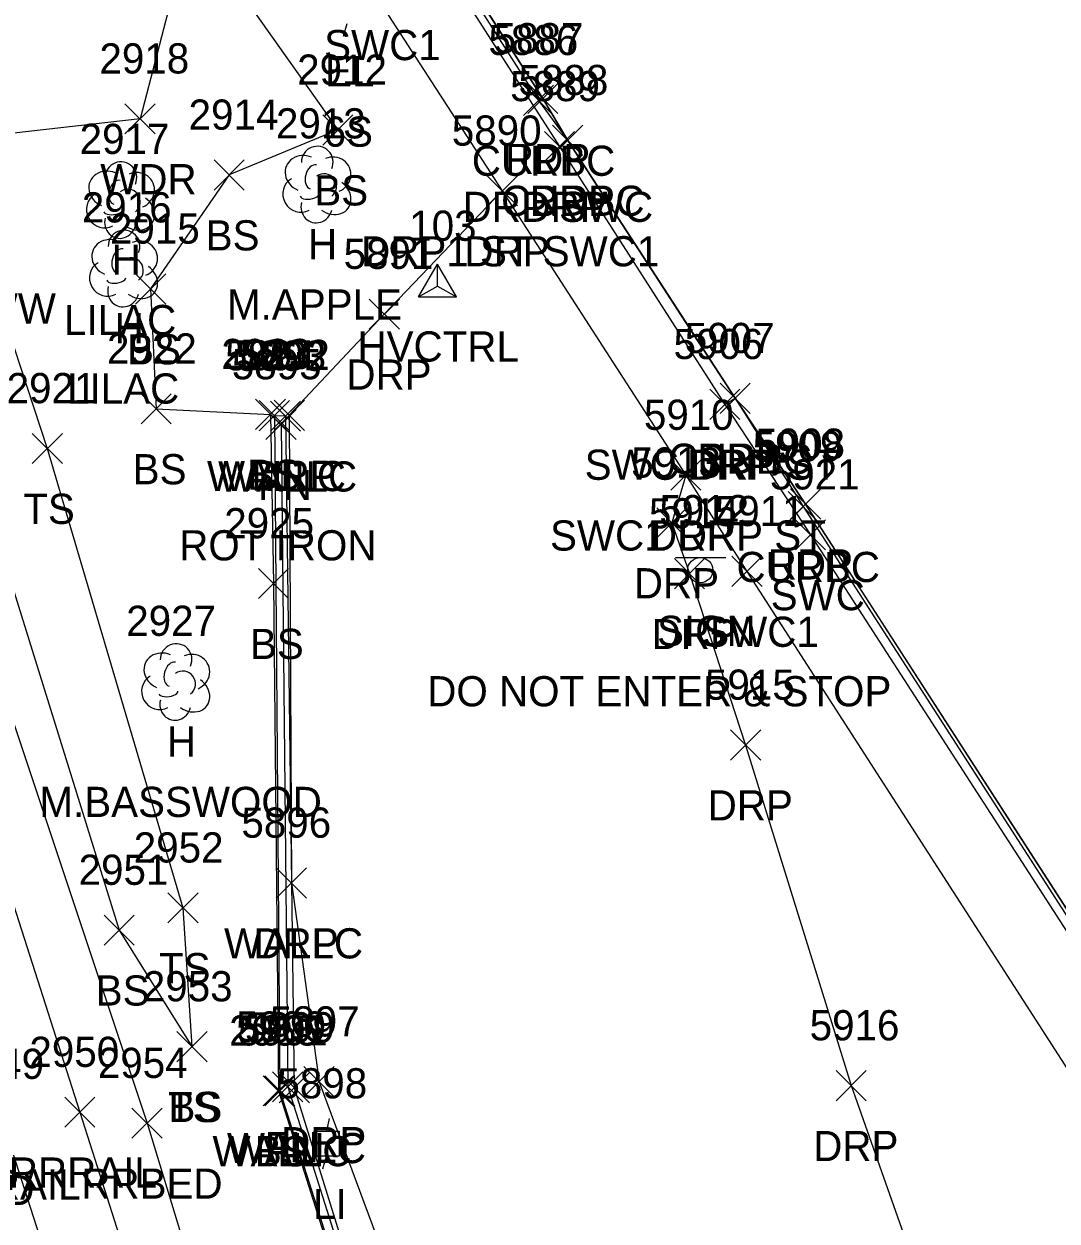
# Model space of a CAD drawing. Extents: x 1462668 to 1465147, y 550359 to 557351.
# Drawn here: x 1464388.6 to 1464457.1, y 553348.9 to 553428.2 of the extents above; entities that cross this region are included whole.
import ezdxf

# ---------------------------------------------------------------- set-up
doc = ezdxf.new("R2010")
doc.units = 0
for name, color, linetype in [('C_A', 7, 'Continuous'), ('C_I', 7, 'Continuous'), ('CPSM', 7, 'Continuous'), ('L_A', 7, 'Continuous'), ('L_C', 7, 'Continuous'), ('L_I', 7, 'Continuous'), ('L_TIC', 7, 'Continuous'), ('LAWA', 7, 'Continuous'), ('LELB', 7, 'Continuous'), ('Level 6', 7, 'Continuous'), ('LFNC', 7, 'Continuous'), ('LTD', 7, 'Continuous'), ('LW', 7, 'Continuous'), ('P_A', 7, 'Continuous'), ('P_I', 7, 'Continuous'), ('P_TIC', 7, 'Continuous'), ('PET', 7, 'Continuous'), ('R_A', 7, 'Continuous'), ('R_I', 7, 'Continuous'), ('R_TIC', 7, 'Continuous'), ('RC', 7, 'Continuous'), ('RDP', 7, 'Continuous'), ('RR', 7, 'Continuous'), ('RRB', 7, 'Continuous'), ('RSW', 7, 'Continuous'), ('S_A', 7, 'Continuous'), ('S_C', 7, 'Continuous'), ('S_I', 7, 'Continuous'), ('SSGN', 7, 'Continuous'), ('U_A', 7, 'Continuous'), ('U_C', 7, 'Continuous'), ('U_I', 7, 'Continuous'), ('UEPT', 7, 'Continuous'), ('ULP', 7, 'Continuous')]:
    doc.layers.add(name, color=color, linetype=linetype)

msp = doc.modelspace()

# ---------------------------------------------------------------- linework, layer by layer
at = {"layer": 'CPSM'}
for p, q in [((1464414.804, 553410.151), (1464416.054, 553412.316)), ((1464417.304, 553410.151), (1464416.054, 553412.316)), ((1464416.055, 553410.872), (1464416.054, 553412.316)), ((1464414.804, 553410.151), (1464416.055, 553410.872)), ((1464414.804, 553410.151), (1464417.304, 553410.151)), ((1464416.055, 553410.872), (1464416.055, 553410.872)), ((1464416.055, 553410.872), (1464417.304, 553410.151))]:
    msp.add_line(p, q, dxfattribs=at)
at = {"layer": 'L_TIC'}
for points in [[(1464395.34, 553420.957), (1464397.34, 553422.957)], [(1464397.34, 553420.957), (1464395.34, 553422.957)], [(1464408.446, 553420.214), (1464410.446, 553422.214)], [(1464410.446, 553420.214), (1464408.446, 553422.214)], [(1464401.249, 553417.234), (1464403.249, 553419.234)], [(1464403.249, 553417.234), (1464401.249, 553419.234)], [(1464396.039, 553409.685), (1464398.039, 553411.685)], [(1464398.039, 553409.685), (1464396.039, 553411.685)], [(1464396.409, 553401.739), (1464398.409, 553403.739)], [(1464398.409, 553401.739), (1464396.409, 553403.739)], [(1464403.988, 553401.374), (1464405.988, 553403.374)], [(1464405.988, 553401.374), (1464403.988, 553403.374)], [(1464404.239, 553401.286), (1464406.239, 553403.286)], [(1464406.239, 553401.286), (1464404.239, 553403.286)], [(1464404.978, 553401.257), (1464406.978, 553403.257)], [(1464406.978, 553401.257), (1464404.978, 553403.257)], [(1464404.978, 553401.257), (1464406.978, 553403.257)], [(1464406.978, 553401.257), (1464404.978, 553403.257)], [(1464404.682, 553400.697), (1464406.682, 553402.697)], [(1464406.682, 553400.697), (1464404.682, 553402.697)], [(1464389.19, 553399.114), (1464391.19, 553401.114)], [(1464391.19, 553399.114), (1464389.19, 553401.114)], [(1464404.18, 553390.163), (1464406.18, 553392.163)], [(1464406.18, 553390.163), (1464404.18, 553392.163)], [(1464405.37, 553370.325), (1464407.37, 553372.325)], [(1464407.37, 553370.325), (1464405.37, 553372.325)], [(1464398.181, 553368.68), (1464400.181, 553370.68)], [(1464400.181, 553368.68), (1464398.181, 553370.68)], [(1464393.96, 553367.202), (1464395.96, 553369.202)], [(1464395.96, 553367.202), (1464393.96, 553369.202)], [(1464398.782, 553359.483), (1464400.782, 553361.483)], [(1464400.782, 553359.483), (1464398.782, 553361.483)], [(1464398.782, 553359.483), (1464400.782, 553361.483)], [(1464400.782, 553359.483), (1464398.782, 553361.483)], [(1464405.125, 553356.815), (1464407.125, 553358.815)], [(1464407.125, 553356.815), (1464405.125, 553358.815)], [(1464405.561, 553356.762), (1464407.561, 553358.762)], [(1464407.561, 553356.762), (1464405.561, 553358.762)], [(1464404.505, 553356.551), (1464406.505, 553358.551)], [(1464406.505, 553356.551), (1464404.505, 553358.551)], [(1464404.602, 553356.557), (1464406.602, 553358.557)], [(1464406.602, 553356.557), (1464404.602, 553358.557)]]:
    msp.add_lwpolyline(points, dxfattribs=at)
at = {"layer": 'LAWA'}
msp.add_lwpolyline([(1464390.749, 553448.76), (1464399.719, 553434.969), (1464396.34, 553421.957), (1464383.677, 553420.52)], dxfattribs=at)
at = {"layer": 'LELB'}
for points in [[(1464352.279, 553501.122), (1464372.993, 553442.1), (1464381.598, 553411.137), (1464394.96, 553368.202), (1464399.782, 553360.483)], [(1464399.719, 553434.969), (1464409.446, 553421.214), (1464402.249, 553418.234), (1464397.039, 553410.685), (1464397.409, 553402.739), (1464404.988, 553402.374), (1464405.18, 553391.163), (1464405.505, 553357.551), (1464416.93, 553321.523), (1464428.808, 553284.849), (1464433.809, 553271.259), (1464449.256, 553230.015), (1464470.447, 553173.076), (1464486.562, 553129.804), (1464498.303, 553097.82), (1464507.971, 553103.591)], [(1464385.803, 553413.385), (1464390.19, 553400.114), (1464399.181, 553369.68), (1464399.782, 553360.483)]]:
    msp.add_lwpolyline(points, dxfattribs=at)
at = {"layer": 'Level 6'}
msp.add_lwpolyline([(1464460.465, 553365.396), (1464456.462, 553371.603), (1464452.459, 553377.81), (1464448.456, 553384.016), (1464444.454, 553390.223), (1464440.451, 553396.43), (1464435.78, 553403.436), (1464433.006, 553407.709), (1464430.232, 553411.981), (1464427.458, 553416.253), (1464424.684, 553420.526), (1464423.034, 553423.296), (1464418.519, 553430.375)], dxfattribs=at)
at = {"layer": 'LFNC'}
msp.add_lwpolyline([(1464405.682, 553401.697), (1464406.125, 553357.815), (1464412.915, 553336.379), (1464424.414, 553300.548), (1464435.201, 553269.165), (1464460.504, 553201.526), (1464472.493, 553169.782), (1464483.318, 553139.998), (1464499.045, 553098.909), (1464526.004, 553115.935), (1464547.488, 553129.548)], dxfattribs=at)
at = {"layer": 'LTD'}
for p, q in [((1464408.04, 553417.654), (1464408.04, 553417.654)), ((1464408.04, 553417.654), (1464408.04, 553417.654)), ((1464395.027, 553416.625), (1464395.027, 553416.625)), ((1464395.027, 553416.625), (1464395.027, 553416.625)), ((1464395.229, 553412.088), (1464395.229, 553412.088)), ((1464395.229, 553412.088), (1464395.229, 553412.088)), ((1464398.684, 553384.696), (1464398.684, 553384.696)), ((1464398.684, 553384.696), (1464398.684, 553384.696))]:
    msp.add_line(p, q, dxfattribs=at)
for centre in [(1464408.086, 553419.088), (1464395.074, 553418.059), (1464395.275, 553413.522), (1464398.73, 553386.13)]:
    msp.add_arc(centre, 1.047, 335.52715, 180.95627, dxfattribs=at)
for centre, major_axis, ratio, start_param, end_param in [((1464407.248, 553418.32), (1.21, -0.512), 0.895232, 1.570796, 4.712389), ((1464407.831, 553418.112), (-0.208, -0.792), 0.645439, 3.141593, 6.283185), ((1464409.081, 553418.237), (-1.141, -0.483), 0.949671, 1.570796, 4.712389), ((1464394.235, 553417.291), (1.21, -0.512), 0.895232, 1.570796, 4.712389), ((1464396.069, 553417.208), (-1.141, -0.483), 0.949671, 1.570796, 4.712389), ((1464408.54, 553417.487), (-0.5, 0.667), 0.989748, 3.141593, 6.283185), ((1464394.819, 553417.083), (-0.208, -0.792), 0.645439, 3.141593, 6.283185), ((1464395.527, 553416.458), (-0.5, 0.667), 0.989748, 3.141593, 6.283185), ((1464406.956, 553416.945), (0.584, -1.042), 0.959034, 3.141593, 6.283185), ((1464409.04, 553416.821), (-1.09, 0.792), 0.841452, 1.570796, 4.712389), ((1464393.944, 553415.916), (0.584, -1.042), 0.959034, 3.141593, 6.283185), ((1464396.027, 553415.791), (-1.09, 0.792), 0.841452, 1.570796, 4.712389), ((1464407.581, 553416.904), (-0.625, -0.083), 0.423636, 0, 3.141593), ((1464394.569, 553415.875), (-0.625, -0.083), 0.423636, 0, 3.141593), ((1464408.04, 553416.154), (0.265, 1.061), 0.942809, 1.570796, 4.712389), ((1464395.027, 553415.125), (0.265, 1.061), 0.942809, 1.570796, 4.712389), ((1464394.437, 553412.754), (1.21, -0.512), 0.895232, 1.570796, 4.712389), ((1464395.02, 553412.546), (-0.208, -0.792), 0.645439, 3.141593, 6.283185), ((1464396.27, 553412.671), (-1.141, -0.483), 0.949671, 1.570796, 4.712389), ((1464395.729, 553411.921), (-0.5, 0.667), 0.989748, 3.141593, 6.283185), ((1464394.145, 553411.379), (0.584, -1.042), 0.959034, 3.141593, 6.283185), ((1464396.229, 553411.255), (-1.09, 0.792), 0.841452, 1.570796, 4.712389), ((1464394.77, 553411.338), (-0.625, -0.083), 0.423636, 0, 3.141593), ((1464395.229, 553410.588), (0.265, 1.061), 0.942809, 1.570796, 4.712389), ((1464397.892, 553385.363), (1.21, -0.512), 0.895232, 1.570796, 4.712389), ((1464399.725, 553385.28), (-1.141, -0.483), 0.949671, 1.570796, 4.712389), ((1464398.475, 553385.155), (-0.208, -0.792), 0.645439, 3.141593, 6.283185), ((1464397.6, 553383.988), (0.584, -1.042), 0.959034, 3.141593, 6.283185), ((1464399.184, 553384.53), (-0.5, 0.667), 0.989748, 3.141593, 6.283185), ((1464399.684, 553383.863), (-1.09, 0.792), 0.841452, 1.570796, 4.712389), ((1464398.225, 553383.946), (-0.625, -0.083), 0.423636, 0, 3.141593), ((1464398.684, 553383.196), (0.265, 1.061), 0.942809, 1.570796, 4.712389)]:
    msp.add_ellipse(centre, major_axis=major_axis, ratio=ratio, start_param=start_param, end_param=end_param, dxfattribs=at)
at = {"layer": 'LW'}
for points in [[(1464405.978, 553402.257), (1464405.239, 553402.286), (1464405.602, 553357.557), (1464412.384, 553336.293), (1464423.999, 553300.426), (1464435.008, 553269.098), (1464460.101, 553201.294), (1464471.952, 553169.463), (1464482.975, 553139.703), (1464498.654, 553098.241), (1464526.685, 553115.597)], [(1464405.978, 553402.257), (1464406.37, 553371.325), (1464406.561, 553357.762), (1464413.111, 553336.612), (1464424.602, 553300.656), (1464435.459, 553269.523), (1464460.732, 553201.676)]]:
    msp.add_lwpolyline(points, dxfattribs=at)
at = {"layer": 'P_TIC'}
for points in [[(1464422.034, 553422.296), (1464424.034, 553424.296)], [(1464424.034, 553422.296), (1464422.034, 553424.296)], [(1464423.684, 553419.526), (1464425.684, 553421.526)], [(1464425.684, 553419.526), (1464423.684, 553421.526)], [(1464434.78, 553402.436), (1464436.78, 553404.436)], [(1464436.78, 553402.436), (1464434.78, 553404.436)], [(1464439.451, 553395.43), (1464441.451, 553397.43)], [(1464441.451, 553395.43), (1464439.451, 553397.43)]]:
    msp.add_lwpolyline(points, dxfattribs=at)
at = {"layer": 'PET'}
msp.add_lwpolyline([(1464403.393, 553454.254), (1464404.974, 553451.612), (1464423.034, 553423.296), (1464424.684, 553420.526), (1464435.78, 553403.436), (1464440.451, 553396.43), (1464472.473, 553346.776), (1464488.742, 553321.643), (1464512.847, 553284.339), (1464524.666, 553265.549), (1464546.647, 553238.922), (1464557.393, 553222.535)], dxfattribs=at)
at = {"layer": 'R_TIC'}
for points in [[(1464421.745, 553422.178), (1464423.745, 553424.178)], [(1464423.745, 553422.178), (1464421.745, 553424.178)], [(1464423.684, 553419.526), (1464425.684, 553421.526)], [(1464425.684, 553419.526), (1464423.684, 553421.526)], [(1464423.684, 553419.526), (1464425.684, 553421.526)], [(1464425.684, 553419.526), (1464423.684, 553421.526)], [(1464423.134, 553419.125), (1464425.134, 553421.125)], [(1464425.134, 553419.125), (1464423.134, 553421.125)], [(1464423.134, 553419.125), (1464425.134, 553421.125)], [(1464425.134, 553419.125), (1464423.134, 553421.125)], [(1464419.346, 553416.179), (1464421.346, 553418.179)], [(1464421.346, 553416.179), (1464419.346, 553418.179)], [(1464419.346, 553416.179), (1464421.346, 553418.179)], [(1464421.346, 553416.179), (1464419.346, 553418.179)], [(1464411.526, 553408.01), (1464413.526, 553410.01)], [(1464413.526, 553408.01), (1464411.526, 553410.01)], [(1464434.091, 553402.037), (1464436.091, 553404.037)], [(1464436.091, 553402.037), (1464434.091, 553404.037)], [(1464434.091, 553402.037), (1464436.091, 553404.037)], [(1464436.091, 553402.037), (1464434.091, 553404.037)], [(1464434.78, 553402.436), (1464436.78, 553404.436)], [(1464436.78, 553402.436), (1464434.78, 553404.436)], [(1464434.78, 553402.436), (1464436.78, 553404.436)], [(1464436.78, 553402.436), (1464434.78, 553404.436)], [(1464405.227, 553401.312), (1464407.227, 553403.312)], [(1464407.227, 553401.312), (1464405.227, 553403.312)], [(1464431.511, 553397.348), (1464433.511, 553399.348)], [(1464433.511, 553397.348), (1464431.511, 553399.348)], [(1464431.511, 553397.348), (1464433.511, 553399.348)], [(1464433.511, 553397.348), (1464431.511, 553399.348)], [(1464439.283, 553395.263), (1464441.283, 553397.263)], [(1464441.283, 553395.263), (1464439.283, 553397.263)], [(1464430.58, 553394.183), (1464432.58, 553396.183)], [(1464432.58, 553394.183), (1464430.58, 553396.183)], [(1464439.773, 553393.396), (1464441.773, 553395.396)], [(1464441.773, 553393.396), (1464439.773, 553395.396)], [(1464431.758, 553390.819), (1464433.758, 553392.819)], [(1464433.758, 553390.819), (1464431.758, 553392.819)], [(1464435.561, 553390.97), (1464437.561, 553392.97)], [(1464437.561, 553390.97), (1464435.561, 553392.97)], [(1464435.471, 553379.466), (1464437.471, 553381.466)], [(1464437.471, 553379.466), (1464435.471, 553381.466)], [(1464405.37, 553370.325), (1464407.37, 553372.325)], [(1464407.37, 553370.325), (1464405.37, 553372.325)], [(1464407.203, 553357.155), (1464409.203, 553359.155)], [(1464409.203, 553357.155), (1464407.203, 553359.155)], [(1464442.466, 553356.898), (1464444.466, 553358.898)], [(1464444.466, 553356.898), (1464442.466, 553358.898)], [(1464391.353, 553355.138), (1464393.353, 553357.138)], [(1464393.353, 553355.138), (1464391.353, 553357.138)], [(1464395.8, 553354.407), (1464397.8, 553356.407)], [(1464397.8, 553354.407), (1464395.8, 553356.407)]]:
    msp.add_lwpolyline(points, dxfattribs=at)
at = {"layer": 'RC'}
for points in [[(1464402.617, 553453.808), (1464403.158, 553454.057), (1464404.741, 553451.425), (1464422.745, 553423.178), (1464424.684, 553420.526)], [(1464435.78, 553403.436), (1464440.283, 553396.263), (1464472.262, 553346.621), (1464488.53, 553321.544), (1464512.643, 553284.229), (1464524.46, 553265.509), (1464525.048, 553263.41)]]:
    msp.add_lwpolyline(points, dxfattribs=at)
at = {"layer": 'RDP'}
for points in [[(1464424.684, 553420.526), (1464424.134, 553420.125)], [(1464420.346, 553417.179), (1464412.526, 553409.01), (1464406.227, 553402.312), (1464406.37, 553371.325), (1464408.203, 553358.155), (1464415.79, 553337.749), (1464428.461, 553302.553)], [(1464435.091, 553403.037), (1464435.78, 553403.436)], [(1464432.511, 553398.348), (1464431.58, 553395.183), (1464432.758, 553391.819), (1464436.471, 553380.466), (1464443.466, 553357.898), (1464450.135, 553339.005), (1464465.887, 553307.857), (1464480.022, 553283.59), (1464494.756, 553257.744)]]:
    msp.add_lwpolyline(points, dxfattribs=at)
at = {"layer": 'RR'}
for points in [[(1464329.227, 553555.383), (1464346.959, 553499.526), (1464365.931, 553439.424), (1464375.443, 553408.882), (1464392.353, 553356.138), (1464404.616, 553317.704), (1464421.027, 553267.802), (1464435.667, 553224.383), (1464455.628, 553167.93), (1464471.443, 553125.328), (1464488.07, 553083.008), (1464498.631, 553056.822), (1464517.453, 553011.952), (1464529.395, 552984.226), (1464543.059, 552953.498), (1464558.282, 552920.118), (1464577.458, 552878.669), (1464596.621, 552838.046)], [(1464324.555, 553553.944), (1464342.167, 553498.072), (1464361.292, 553437.522), (1464370.776, 553407.016), (1464387.3, 553355.343), (1464399.888, 553316.176), (1464416.453, 553266.264), (1464431.113, 553222.566), (1464450.962, 553166.17), (1464466.848, 553123.461), (1464483.538, 553081.048), (1464493.972, 553055.168), (1464513.542, 553008.432), (1464524.983, 552981.815), (1464538.762, 552951.059), (1464553.982, 552917.82), (1464573.128, 552876.248), (1464592.225, 552835.923)]]:
    msp.add_lwpolyline(points, dxfattribs=at)
at = {"layer": 'RRB'}
msp.add_lwpolyline([(1464345.31, 553519.908), (1464352.279, 553501.122), (1464369.887, 553440.754), (1464378.638, 553409.812), (1464396.8, 553355.407), (1464407.98, 553318.651), (1464422.767, 553268.535), (1464437.567, 553224.949), (1464457.686, 553168.589), (1464473.625, 553125.967), (1464490.255, 553084.118), (1464501.176, 553057.708), (1464519.383, 553013.043), (1464531.698, 552984.969), (1464545.352, 552954.916), (1464560.689, 552920.935), (1464579.899, 552880.239), (1464598.79, 552838.414)], dxfattribs=at)
at = {"layer": 'RSW'}
for points in [[(1464402.487, 553453.689), (1464404.242, 553451.116), (1464424.134, 553420.125), (1464435.091, 553403.037), (1464440.773, 553394.396), (1464471.773, 553346.421), (1464488.052, 553321.3), (1464512.289, 553283.854), (1464524.098, 553265.23), (1464525.048, 553263.41), (1464539.23, 553241.73), (1464543.53, 553234.823), (1464553.732, 553219.304)], [(1464398.14, 553451.664), (1464411.501, 553430.841), (1464420.346, 553417.179), (1464432.511, 553398.348), (1464436.561, 553391.97), (1464467.699, 553343.628), (1464483.906, 553318.4), (1464508.549, 553280.384), (1464520.127, 553262.517), (1464523.87, 553256.575), (1464539.365, 553232.221), (1464549.541, 553216.899)]]:
    msp.add_lwpolyline(points, dxfattribs=at)
at = {"layer": 'SSGN'}
for p, q in [((1464431.819, 553392.882), (1464435.152, 553392.882)), ((1464433.466, 553392.049), (1464433.466, 553392.049))]:
    msp.add_line(p, q, dxfattribs=at)
msp.add_circle((1464433.466, 553392.049), 0.833, dxfattribs=at)
at = {"layer": 'UEPT'}
msp.add_line((1464409.815, 553427.44), (1464410.065, 553428.273), dxfattribs=at)
at = {"layer": 'ULP'}
for p, q in [((1464408.87, 553355.719), (1464408.704, 553354.885)), ((1464407.87, 553353.219), (1464407.87, 553354.885)), ((1464407.87, 553354.885), (1464409.537, 553354.885)), ((1464409.537, 553354.885), (1464409.537, 553353.219)), ((1464408.704, 553354.052), (1464408.704, 553354.052)), ((1464409.537, 553353.219), (1464407.87, 553353.219)), ((1464408.454, 553352.385), (1464408.704, 553353.219))]:
    msp.add_line(p, q, dxfattribs=at)

# ---------------------------------------------------------------- texts
at = {"layer": 'C_A'}
msp.add_text('HVCTRL', height=2, dxfattribs=at).set_placement((1464410.748, 553405.872))
at = {"layer": 'C_I'}
msp.add_text('103', height=2, dxfattribs=at).set_placement((1464414.181, 553413.872))
at = {"layer": 'L_A'}
for s, p in [('WDR', (1464393.702, 553416.957)), ('BS', (1464407.887, 553416.214)), ('BS', (1464400.69, 553413.234)), ('H', (1464407.473, 553412.654)), ('H', (1464394.46, 553411.625)), ('FNWW', (1464382.149, 553408.385)), ('H', (1464394.662, 553407.088)), ('BS', (1464395.48, 553405.685)), ('BS', (1464395.85, 553397.739)), ('WALLC', (1464400.774, 553397.286)), ('WALLC', (1464401.513, 553397.257)), ('WALLC', (1464401.513, 553397.257)), ('BS', (1464403.429, 553397.374)), ('FN', (1464404.162, 553396.697)), ('TS', (1464388.599, 553395.114)), ('BS', (1464403.621, 553386.163)), ('H', (1464398.117, 553379.696)), ('WALLC', (1464401.906, 553366.325)), ('TS', (1464397.591, 553364.68)), ('BS', (1464393.401, 553363.202)), ('TS', (1464398.191, 553355.483)), ('BS', (1464398.223, 553355.483)), ('WALLC', (1464402.096, 553352.762)), ('FN', (1464404.605, 553352.815)), ('WALLC', (1464401.138, 553352.557)), ('BS', (1464403.946, 553352.551))]:
    msp.add_text(s, height=2, dxfattribs=at).set_placement(p)
at = {"layer": 'L_C'}
for s, p in [('M.APPLE', (1464402.103, 553408.654)), ('LILAC', (1464391.303, 553407.625)), ('LILAC', (1464391.504, 553403.088)), ('ROT IRON', (1464398.934, 553392.697)), ('M.BASSWOOD', (1464389.668, 553375.696))]:
    msp.add_text(s, height=2, dxfattribs=at).set_placement(p)
at = {"layer": 'L_I'}
for s, p in [('2918', (1464393.647, 553424.957)), ('2912', (1464406.753, 553424.214)), ('2914', (1464399.556, 553421.234)), ('2913', (1464405.347, 553420.654)), ('2917', (1464392.334, 553419.625)), ('2916', (1464392.481, 553415.088)), ('2915', (1464394.346, 553413.685)), ('2922', (1464394.149, 553405.739)), ('2923', (1464401.728, 553405.374)), ('5894', (1464401.979, 553405.286)), ('5893', (1464402.718, 553405.257)), ('5893', (1464402.718, 553405.257)), ('5895', (1464402.422, 553404.697)), ('2921', (1464387.497, 553403.114)), ('2925', (1464401.92, 553394.163)), ('2927', (1464395.424, 553387.696)), ('5896', (1464403.055, 553374.325)), ('2952', (1464395.921, 553372.68)), ('2951', (1464392.268, 553371.202)), ('2953', (1464396.522, 553363.483)), ('2953', (1464396.522, 553363.483)), ('2955', (1464402.245, 553360.551)), ('5900', (1464402.7, 553360.815)), ('5901', (1464402.83, 553360.557)), ('5899', (1464403.293, 553360.762))]:
    msp.add_text(s, height=2, dxfattribs=at).set_placement(p)
at = {"layer": 'P_A'}
for p in [(1464420.522, 553418.296), (1464422.172, 553415.526), (1464433.268, 553398.436), (1464437.939, 553391.43)]:
    msp.add_text('RDP', height=2, dxfattribs=at).set_placement(p)
at = {"layer": 'P_I'}
for s, p in [('5887', (1464419.774, 553426.296)), ('5888', (1464421.424, 553423.526)), ('5907', (1464432.441, 553406.436)), ('5908', (1464437.112, 553399.43))]:
    msp.add_text(s, height=2, dxfattribs=at).set_placement(p)
at = {"layer": 'R_A'}
for s, p in [('SWC1', (1464408.54, 553425.841)), ('CURBC', (1464418.327, 553418.178)), ('CURBC', (1464420.266, 553415.526)), ('DRP', (1464422.172, 553415.526)), ('DRP SWC', (1464417.717, 553415.125)), ('DRP', (1464421.622, 553415.125)), ('DRP1 ST SWC1', (1464410.992, 553412.179)), ('DRP', (1464417.835, 553412.179)), ('DRP', (1464410.014, 553404.01)), ('SWC DRP ST', (1464425.808, 553398.037)), ('CURBC', (1464431.362, 553398.436)), ('DRP', (1464432.579, 553398.037)), ('DRP', (1464433.268, 553398.436)), ('DRP', (1464403.715, 553397.312)), ('SWC1 DRP ST', (1464423.511, 553393.348)), ('DRP', (1464429.999, 553393.348)), ('CURBC', (1464435.866, 553391.263)), ('DRP', (1464429.068, 553390.183)), ('SWC', (1464438.135, 553389.396)), ('DRP', (1464430.246, 553386.819)), ('SWC1', (1464433.6, 553386.97)), ('DRP', (1464433.959, 553375.466)), ('DRP', (1464403.858, 553366.325)), ('DRP', (1464405.691, 553353.155)), ('DRP', (1464440.954, 553352.898)), ('RRRAIL', (1464387.644, 553351.138)), ('RRRAIL', (1464382.591, 553350.343)), ('RRBED', (1464392.446, 553350.407)), ('RRBED', (1464379.973, 553349.986))]:
    msp.add_text(s, height=2, dxfattribs=at).set_placement(p)
at = {"layer": 'R_I'}
for s, p in [('5886', (1464419.43, 553426.178)), ('5888', (1464421.424, 553423.526)), ('5888', (1464421.424, 553423.526)), ('5889', (1464420.867, 553423.125)), ('5889', (1464420.867, 553423.125)), ('5890', (1464417, 553420.179)), ('5890', (1464417, 553420.179)), ('5891', (1464409.833, 553412.01)), ('5906', (1464431.697, 553406.037)), ('5906', (1464431.697, 553406.037)), ('5907', (1464432.441, 553406.436)), ('5907', (1464432.441, 553406.436)), ('5892', (1464402.967, 553405.312)), ('5910', (1464429.732, 553401.348)), ('5910', (1464429.732, 553401.348)), ('5909', (1464436.937, 553399.263)), ('5913', (1464428.887, 553398.183)), ('5921', (1464438.08, 553397.396)), ('5914', (1464430.065, 553394.819)), ('5911', (1464434.435, 553394.97)), ('5915', (1464433.778, 553383.466)), ('5896', (1464403.055, 553374.325)), ('5897', (1464404.943, 553361.155)), ('5916', (1464440.718, 553360.898)), ('2950', (1464389.007, 553359.138)), ('2949', (1464384.032, 553358.343)), ('2954', (1464393.541, 553358.407))]:
    msp.add_text(s, height=2, dxfattribs=at).set_placement(p)
at = {"layer": 'S_A'}
msp.add_text('SIGN', height=2, dxfattribs=at).set_placement((1464430.604, 553387.029))
at = {"layer": 'S_C'}
msp.add_text('DO NOT ENTER & STOP', height=2, dxfattribs=at).set_placement((1464415.375, 553383.029))
at = {"layer": 'S_I'}
msp.add_text('5912', height=2, dxfattribs=at).set_placement((1464430.753, 553395.029))
at = {"layer": 'U_A'}
for s, p in [('EL', (1464408.6, 553424.107)), ('LI', (1464407.806, 553349.052))]:
    msp.add_text(s, height=2, dxfattribs=at).set_placement(p)
at = {"layer": 'U_C'}
msp.add_text('6S', height=2, dxfattribs=at).set_placement((1464408.505, 553420.107))
at = {"layer": 'U_I'}
msp.add_text('5898', height=2, dxfattribs=at).set_placement((1464405.444, 553357.052))

doc.saveas('drawing.dxf')
